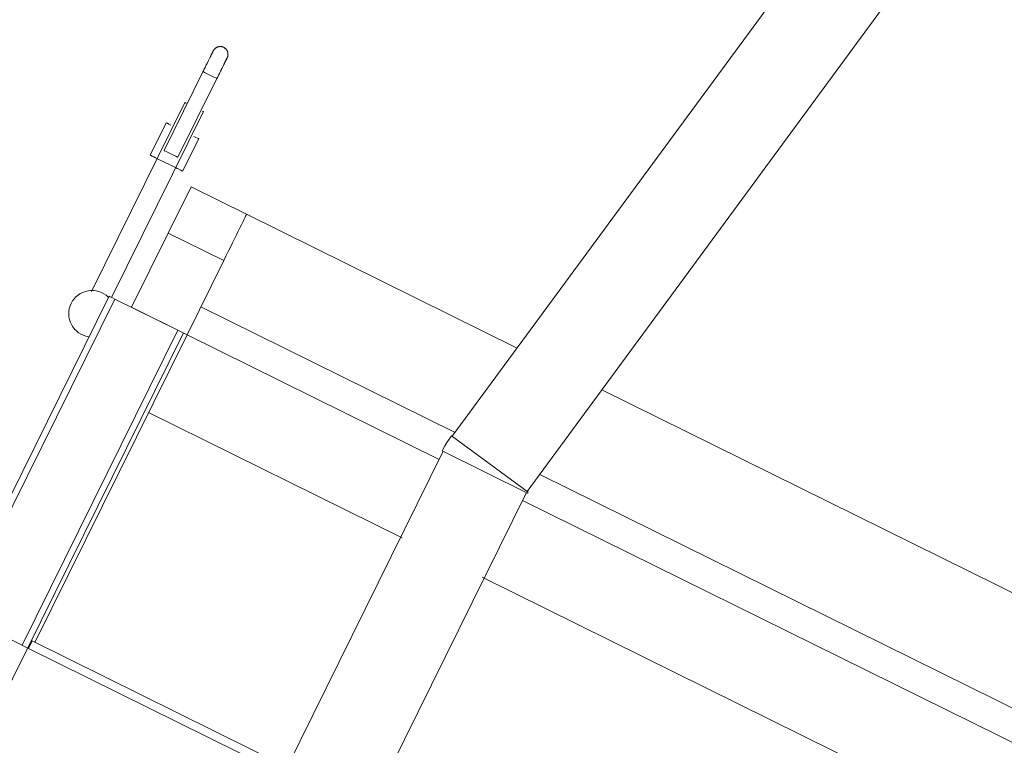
# Model space of a CAD drawing. Header units: metres. Extents: x 135583 to 135939, y 457896 to 458258.
# Tile 341 of 599: x 135802.356 to 135803.309, y 457926.442 to 457927.144. Entities that reach past the tile are written whole.
import ezdxf

# ---------------------------------------------------------------- set-up
doc = ezdxf.new("R2010")
doc.units = ezdxf.units.M
doc.layers.add('NIEUWE INSTALLATIE', color=250, linetype='Continuous', lineweight=0)

msp = doc.modelspace()

# ---------------------------------------------------------------- linework, layer by layer
at = {"layer": 'NIEUWE INSTALLATIE'}
for p, q in [((135804.06913, 457928.50282), (135802.77475, 457926.741)), ((135802.84728, 457926.68771), (135804.14166, 457928.44953)), ((135802.53361, 457927.0938), (135802.49595, 457927.0176)), ((135802.50939, 457927.01096), (135802.54706, 457927.08716)), ((135802.51609, 457927.06398), (135802.42577, 457926.88127)), ((135802.44517, 457926.87538), (135802.53401, 457927.05512)), ((135802.49806, 457927.04445), (135802.48255, 457927.01307)), ((135802.51393, 457926.99756), (135802.52944, 457927.02894)), ((135802.52205, 457926.98239), (135802.49989, 457926.93757)), ((135802.57583, 457926.9558), (135802.52205, 457926.98239)), ((135802.57583, 457926.9558), (135802.8376, 457926.82641)), ((135802.49989, 457926.93757), (135802.46444, 457926.86585)), ((135802.49989, 457926.93757), (135802.55368, 457926.91098)), ((135802.51823, 457926.83926), (135802.55368, 457926.91098)), ((135802.44292, 457926.87649), (135799.78412, 457921.49775)), ((135799.7895, 457921.4951), (135802.4483, 457926.87383)), ((135802.50926, 457926.8437), (135802.4483, 457926.87383)), ((135802.51823, 457926.83926), (135802.46444, 457926.86585)), ((135802.77741, 457926.74461), (135802.53152, 457926.86616)), ((135799.85584, 457921.4623), (135802.51464, 457926.84104)), ((135802.3586, 457926.5389), (135802.50926, 457926.8437)), ((135802.51823, 457926.83926), (135802.37111, 457926.54164)), ((135802.51823, 457926.83926), (135802.76209, 457926.71872)), ((135802.91938, 457926.78598), (135803.42484, 457926.53613)), ((135802.48106, 457926.76408), (135802.7263, 457926.64286)), ((135802.77392, 457926.74161), (135802.84812, 457926.6871)), ((135802.76593, 457926.7265), (135802.51748, 457926.22387)), ((135802.84755, 457926.68615), (135802.765, 457926.72696)), ((135803.3795, 457926.44699), (135802.85932, 457926.70412)), ((135802.59816, 457926.18399), (135802.84662, 457926.68661)), ((135802.84277, 457926.67884), (135803.3659, 457926.42024)), ((135802.80357, 457926.60466), (135803.18032, 457926.41843)), ((135802.33327, 457926.55142), (135802.36487, 457926.5358)), ((135802.36842, 457926.54297), (135802.36487, 457926.5358)), ((135802.36487, 457926.5358), (135802.6128, 457926.41324)), ((135802.61634, 457926.42042), (135802.36842, 457926.54297))]:
    msp.add_line(p, q, dxfattribs=at)
at = {"layer": 'NIEUWE INSTALLATIE', "flags": 128}
for points in [[(135802.54358, 457927.11397), (135802.54372, 457927.11424), (135802.54387, 457927.1145), (135802.54403, 457927.11475), (135802.5442, 457927.115), (135802.54438, 457927.11524), (135802.54457, 457927.11548), (135802.54477, 457927.1157), (135802.54497, 457927.11592), (135802.54519, 457927.11613), (135802.54541, 457927.11633), (135802.54564, 457927.11652), (135802.54588, 457927.1167), (135802.54612, 457927.11687), (135802.54638, 457927.11704), (135802.54664, 457927.11719), (135802.5469, 457927.11733), (135802.54717, 457927.11746), (135802.54744, 457927.11758), (135802.54772, 457927.11769), (135802.54801, 457927.11779), (135802.5483, 457927.11787), (135802.54859, 457927.11795), (135802.54888, 457927.11801), (135802.54917, 457927.11806), (135802.54947, 457927.1181), (135802.54977, 457927.11813), (135802.55007, 457927.11815), (135802.55037, 457927.11815), (135802.55067, 457927.11814), (135802.55097, 457927.11812), (135802.55127, 457927.11809), (135802.55156, 457927.11804), (135802.55186, 457927.11799), (135802.55215, 457927.11792), (135802.55244, 457927.11784), (135802.55273, 457927.11775), (135802.55301, 457927.11765), (135802.55329, 457927.11753), (135802.55356, 457927.11741), (135802.55363, 457927.11737)], [(135802.54358, 457927.11397), (135802.54372, 457927.11424), (135802.54387, 457927.1145), (135802.54403, 457927.11475), (135802.5442, 457927.115), (135802.54438, 457927.11524), (135802.54457, 457927.11548), (135802.54477, 457927.1157), (135802.54497, 457927.11592), (135802.54519, 457927.11613), (135802.54541, 457927.11633), (135802.54564, 457927.11652), (135802.54588, 457927.1167), (135802.54612, 457927.11687), (135802.54638, 457927.11704), (135802.54664, 457927.11719), (135802.5469, 457927.11733), (135802.54717, 457927.11746), (135802.54744, 457927.11758), (135802.54772, 457927.11769), (135802.54801, 457927.11779), (135802.5483, 457927.11787), (135802.54859, 457927.11795), (135802.54888, 457927.11801), (135802.54917, 457927.11806), (135802.54947, 457927.1181), (135802.54977, 457927.11813), (135802.55007, 457927.11815), (135802.55037, 457927.11815), (135802.55067, 457927.11814), (135802.55097, 457927.11812), (135802.55127, 457927.11809), (135802.55156, 457927.11804), (135802.55186, 457927.11799), (135802.55215, 457927.11792), (135802.55244, 457927.11784), (135802.55273, 457927.11775), (135802.55301, 457927.11765), (135802.55329, 457927.11753), (135802.55356, 457927.11741), (135802.55363, 457927.11737)], [(135802.55363, 457927.11737), (135802.5539, 457927.11723), (135802.55416, 457927.11709), (135802.55441, 457927.11693), (135802.55466, 457927.11676), (135802.5549, 457927.11658), (135802.55513, 457927.11639), (135802.55536, 457927.11619), (135802.55558, 457927.11599), (135802.55579, 457927.11577), (135802.55599, 457927.11555), (135802.55618, 457927.11532), (135802.55636, 457927.11508), (135802.55653, 457927.11483), (135802.5567, 457927.11458), (135802.55685, 457927.11432), (135802.55699, 457927.11406), (135802.55712, 457927.11379), (135802.55724, 457927.11351), (135802.55735, 457927.11323), (135802.55745, 457927.11295), (135802.55753, 457927.11266), (135802.55761, 457927.11237), (135802.55767, 457927.11208), (135802.55772, 457927.11178), (135802.55776, 457927.11148), (135802.55779, 457927.11119), (135802.5578, 457927.11089), (135802.55781, 457927.11059), (135802.5578, 457927.11029), (135802.55778, 457927.10999), (135802.55775, 457927.10969), (135802.5577, 457927.10939), (135802.55765, 457927.1091), (135802.55758, 457927.10881), (135802.5575, 457927.10852), (135802.55741, 457927.10823), (135802.55731, 457927.10795), (135802.55719, 457927.10767), (135802.55707, 457927.1074), (135802.55703, 457927.10733)], [(135802.55363, 457927.11737), (135802.5539, 457927.11723), (135802.55416, 457927.11709), (135802.55441, 457927.11693), (135802.55466, 457927.11676), (135802.5549, 457927.11658), (135802.55513, 457927.11639), (135802.55536, 457927.11619), (135802.55558, 457927.11599), (135802.55579, 457927.11577), (135802.55599, 457927.11555), (135802.55618, 457927.11532), (135802.55636, 457927.11508), (135802.55653, 457927.11483), (135802.5567, 457927.11458), (135802.55685, 457927.11432), (135802.55699, 457927.11406), (135802.55712, 457927.11379), (135802.55724, 457927.11351), (135802.55735, 457927.11323), (135802.55745, 457927.11295), (135802.55753, 457927.11266), (135802.55761, 457927.11237), (135802.55767, 457927.11208), (135802.55772, 457927.11178), (135802.55776, 457927.11149), (135802.55779, 457927.11119), (135802.5578, 457927.11089), (135802.55781, 457927.11059), (135802.5578, 457927.11029), (135802.55778, 457927.10999), (135802.55775, 457927.10969), (135802.5577, 457927.10939), (135802.55765, 457927.1091), (135802.55758, 457927.10881), (135802.5575, 457927.10852), (135802.55741, 457927.10823), (135802.55731, 457927.10795), (135802.55719, 457927.10767), (135802.55707, 457927.1074), (135802.55703, 457927.10733)], [(135802.53361, 457927.0938), (135802.53401, 457927.09461), (135802.53441, 457927.09541), (135802.53481, 457927.09622), (135802.5352, 457927.09702), (135802.5356, 457927.09781), (135802.53598, 457927.0986), (135802.53637, 457927.09938), (135802.53675, 457927.10015), (135802.53713, 457927.10091), (135802.5375, 457927.10166), (135802.53786, 457927.10239), (135802.53822, 457927.10312), (135802.53857, 457927.10382), (135802.53891, 457927.10452), (135802.53924, 457927.10519), (135802.53957, 457927.10585), (135802.53988, 457927.10649), (135802.54019, 457927.1071), (135802.54048, 457927.1077), (135802.54077, 457927.10827), (135802.54104, 457927.10882), (135802.5413, 457927.10935), (135802.54155, 457927.10985), (135802.54178, 457927.11033), (135802.542, 457927.11077), (135802.54221, 457927.1112), (135802.54241, 457927.11159), (135802.54259, 457927.11196), (135802.54276, 457927.11229), (135802.54291, 457927.1126), (135802.54304, 457927.11288), (135802.54317, 457927.11313), (135802.54327, 457927.11334), (135802.54336, 457927.11353), (135802.54344, 457927.11368), (135802.5435, 457927.1138), (135802.54354, 457927.11389), (135802.54357, 457927.11395), (135802.54358, 457927.11397)], [(135802.54358, 457927.11397), (135802.54358, 457927.11396), (135802.54355, 457927.11391), (135802.54351, 457927.11383), (135802.54346, 457927.11371), (135802.54339, 457927.11357), (135802.5433, 457927.11339), (135802.5432, 457927.11319), (135802.54308, 457927.11295), (135802.54295, 457927.11268), (135802.5428, 457927.11238), (135802.54264, 457927.11205), (135802.54246, 457927.11169), (135802.54227, 457927.11131), (135802.54206, 457927.11089), (135802.54184, 457927.11045), (135802.54161, 457927.10998), (135802.54137, 457927.10949), (135802.54111, 457927.10897), (135802.54084, 457927.10842), (135802.54056, 457927.10785), (135802.54027, 457927.10727), (135802.53997, 457927.10665), (135802.53965, 457927.10602), (135802.53933, 457927.10537), (135802.539, 457927.1047), (135802.53866, 457927.10401), (135802.53831, 457927.10331), (135802.53796, 457927.10259), (135802.5376, 457927.10186), (135802.53723, 457927.10111), (135802.53685, 457927.10035), (135802.53647, 457927.09959), (135802.53609, 457927.09881), (135802.5357, 457927.09802), (135802.53531, 457927.09723), (135802.53491, 457927.09643), (135802.53452, 457927.09563), (135802.53412, 457927.09483), (135802.53372, 457927.09402), (135802.53361, 457927.0938)], [(135802.53361, 457927.0938), (135802.53401, 457927.09461), (135802.53441, 457927.09541), (135802.53481, 457927.09622), (135802.5352, 457927.09702), (135802.5356, 457927.09781), (135802.53598, 457927.0986), (135802.53637, 457927.09938), (135802.53675, 457927.10015), (135802.53713, 457927.10091), (135802.5375, 457927.10166), (135802.53786, 457927.10239), (135802.53822, 457927.10312), (135802.53857, 457927.10382), (135802.53891, 457927.10452), (135802.53924, 457927.10519), (135802.53957, 457927.10585), (135802.53988, 457927.10649), (135802.54019, 457927.1071), (135802.54048, 457927.1077), (135802.54077, 457927.10827), (135802.54104, 457927.10882), (135802.5413, 457927.10935), (135802.54155, 457927.10985), (135802.54178, 457927.11033), (135802.542, 457927.11078), (135802.54221, 457927.1112), (135802.54241, 457927.11159), (135802.54259, 457927.11196), (135802.54276, 457927.11229), (135802.54291, 457927.1126), (135802.54304, 457927.11288), (135802.54317, 457927.11313), (135802.54327, 457927.11334), (135802.54336, 457927.11353), (135802.54344, 457927.11368), (135802.5435, 457927.1138), (135802.54354, 457927.11389), (135802.54357, 457927.11395), (135802.54358, 457927.11397)], [(135802.54358, 457927.11397), (135802.54358, 457927.11396), (135802.54355, 457927.11391), (135802.54351, 457927.11383), (135802.54346, 457927.11371), (135802.54339, 457927.11357), (135802.5433, 457927.11339), (135802.5432, 457927.11319), (135802.54308, 457927.11295), (135802.54295, 457927.11268), (135802.5428, 457927.11238), (135802.54264, 457927.11205), (135802.54246, 457927.11169), (135802.54227, 457927.11131), (135802.54206, 457927.11089), (135802.54184, 457927.11045), (135802.54161, 457927.10998), (135802.54137, 457927.10949), (135802.54111, 457927.10897), (135802.54084, 457927.10842), (135802.54056, 457927.10786), (135802.54027, 457927.10727), (135802.53997, 457927.10665), (135802.53965, 457927.10602), (135802.53933, 457927.10537), (135802.539, 457927.1047), (135802.53866, 457927.10401), (135802.53831, 457927.10331), (135802.53796, 457927.10259), (135802.5376, 457927.10186), (135802.53723, 457927.10111), (135802.53685, 457927.10035), (135802.53647, 457927.09959), (135802.53609, 457927.09881), (135802.5357, 457927.09802), (135802.53531, 457927.09723), (135802.53491, 457927.09643), (135802.53452, 457927.09563), (135802.53412, 457927.09483), (135802.53372, 457927.09402), (135802.53361, 457927.0938)], [(135802.55703, 457927.10733), (135802.55702, 457927.10731), (135802.557, 457927.10726), (135802.55696, 457927.10718), (135802.5569, 457927.10707), (135802.55683, 457927.10692), (135802.55675, 457927.10675), (135802.55664, 457927.10654), (135802.55653, 457927.1063), (135802.55639, 457927.10603), (135802.55624, 457927.10573), (135802.55608, 457927.1054), (135802.5559, 457927.10505), (135802.55571, 457927.10466), (135802.55551, 457927.10424), (135802.55529, 457927.1038), (135802.55506, 457927.10333), (135802.55481, 457927.10284), (135802.55456, 457927.10232), (135802.55429, 457927.10178), (135802.55401, 457927.10121), (135802.55372, 457927.10062), (135802.55341, 457927.10001), (135802.5531, 457927.09937), (135802.55278, 457927.09872), (135802.55245, 457927.09805), (135802.55211, 457927.09737), (135802.55176, 457927.09666), (135802.55141, 457927.09594), (135802.55104, 457927.09521), (135802.55067, 457927.09446), (135802.5503, 457927.09371), (135802.54992, 457927.09294), (135802.54954, 457927.09216), (135802.54915, 457927.09138), (135802.54876, 457927.09058), (135802.54836, 457927.08979), (135802.54797, 457927.08898), (135802.54757, 457927.08818), (135802.54717, 457927.08737), (135802.54706, 457927.08716)], [(135802.55703, 457927.10733), (135802.55702, 457927.10731), (135802.557, 457927.10726), (135802.55696, 457927.10718), (135802.5569, 457927.10707), (135802.55683, 457927.10692), (135802.55675, 457927.10675), (135802.55664, 457927.10654), (135802.55653, 457927.1063), (135802.55639, 457927.10603), (135802.55624, 457927.10573), (135802.55608, 457927.1054), (135802.5559, 457927.10505), (135802.55571, 457927.10466), (135802.55551, 457927.10424), (135802.55529, 457927.1038), (135802.55506, 457927.10333), (135802.55481, 457927.10284), (135802.55456, 457927.10232), (135802.55429, 457927.10178), (135802.55401, 457927.10121), (135802.55372, 457927.10062), (135802.55341, 457927.10001), (135802.5531, 457927.09937), (135802.55278, 457927.09872), (135802.55245, 457927.09805), (135802.55211, 457927.09737), (135802.55176, 457927.09666), (135802.55141, 457927.09594), (135802.55104, 457927.09521), (135802.55067, 457927.09446), (135802.5503, 457927.09371), (135802.54992, 457927.09294), (135802.54954, 457927.09216), (135802.54915, 457927.09138), (135802.54876, 457927.09058), (135802.54836, 457927.08979), (135802.54797, 457927.08898), (135802.54757, 457927.08818), (135802.54717, 457927.08737), (135802.54706, 457927.08716)], [(135802.54706, 457927.08716), (135802.54746, 457927.08796), (135802.54786, 457927.08877), (135802.54825, 457927.08957), (135802.54865, 457927.09037), (135802.54904, 457927.09116), (135802.54943, 457927.09195), (135802.54982, 457927.09273), (135802.5502, 457927.0935), (135802.55057, 457927.09426), (135802.55094, 457927.09501), (135802.55131, 457927.09575), (135802.55167, 457927.09647), (135802.55202, 457927.09718), (135802.55236, 457927.09787), (135802.55269, 457927.09854), (135802.55302, 457927.0992), (135802.55333, 457927.09984), (135802.55364, 457927.10046), (135802.55393, 457927.10105), (135802.55421, 457927.10162), (135802.55449, 457927.10217), (135802.55475, 457927.1027), (135802.55499, 457927.1032), (135802.55523, 457927.10368), (135802.55545, 457927.10413), (135802.55566, 457927.10455), (135802.55585, 457927.10494), (135802.55604, 457927.10531), (135802.5562, 457927.10565), (135802.55635, 457927.10595), (135802.55649, 457927.10623), (135802.55661, 457927.10648), (135802.55672, 457927.10669), (135802.55681, 457927.10688), (135802.55689, 457927.10703), (135802.55695, 457927.10715), (135802.55699, 457927.10724), (135802.55702, 457927.1073), (135802.55703, 457927.10732)], [(135802.54706, 457927.08716), (135802.54746, 457927.08796), (135802.54786, 457927.08877), (135802.54825, 457927.08957), (135802.54865, 457927.09037), (135802.54904, 457927.09116), (135802.54943, 457927.09195), (135802.54982, 457927.09273), (135802.5502, 457927.0935), (135802.55057, 457927.09426), (135802.55094, 457927.09501), (135802.55131, 457927.09575), (135802.55167, 457927.09647), (135802.55202, 457927.09718), (135802.55236, 457927.09787), (135802.55269, 457927.09854), (135802.55302, 457927.0992), (135802.55333, 457927.09984), (135802.55364, 457927.10046), (135802.55393, 457927.10105), (135802.55421, 457927.10162), (135802.55449, 457927.10217), (135802.55475, 457927.1027), (135802.55499, 457927.1032), (135802.55523, 457927.10368), (135802.55545, 457927.10413), (135802.55566, 457927.10455), (135802.55585, 457927.10494), (135802.55604, 457927.10531), (135802.5562, 457927.10565), (135802.55635, 457927.10595), (135802.55649, 457927.10623), (135802.55661, 457927.10648), (135802.55672, 457927.10669), (135802.55681, 457927.10688), (135802.55689, 457927.10703), (135802.55695, 457927.10715), (135802.55699, 457927.10724), (135802.55702, 457927.1073), (135802.55703, 457927.10732)], [(135802.77392, 457926.74161), (135802.77165, 457926.7384), (135802.76952, 457926.73509), (135802.76751, 457926.7317), (135802.76565, 457926.72823), (135802.765, 457926.72696)], [(135802.84755, 457926.68615), (135802.84766, 457926.68638), (135802.84779, 457926.6866), (135802.84792, 457926.68681), (135802.84807, 457926.68702), (135802.84812, 457926.6871)]]:
    msp.add_lwpolyline(points, dxfattribs=at)
at = {"layer": 'NIEUWE INSTALLATIE'}
msp.add_arc((135802.42623, 457926.85964), 0.0225, 153.696, 261.696, dxfattribs=at)
for centre, major_axis, ratio, start_param, end_param in [((135802.54034, 457927.09048), (-0.00672, 0.00332), 0.000001, 0, 1.570796), ((135802.54034, 457927.09048), (-0.00672, 0.00332), 0.000001, 1.570796, 3.141593), ((135802.52505, 457927.05955), (-0.00896, 0.00443), 0.000001, 5.751274, 6.865602), ((135802.52505, 457927.05955), (-0.00896, 0.00443), 0.000001, 2.608032, 3.665191), ((135802.51375, 457927.03669), (-0.01569, 0.00775), 0.000001, 5.497787, 7.068583), ((135802.51375, 457927.03669), (-0.01569, 0.00775), 0.000001, 2.356194, 3.926991), ((135802.49824, 457927.00532), (-0.01569, 0.00775), 0.000001, 5.497787, 7.853982), ((135802.50267, 457927.01428), (-0.00672, 0.00332), 0.000001, 0, 3.122933), ((135802.49824, 457927.00532), (-0.01569, 0.00775), 0.000001, 1.570796, 3.914438), ((135802.55368, 457926.91098), (0.02216, 0.04482), 0.000001, 4.712388, 6.283185), ((135802.42623, 457926.85964), (-0.01329, 0.01816), 1, 4.878182, 6.763138), ((135802.4483, 457926.87383), (-0.00538, 0.00266), 0.000001, 0, 1.570796), ((135803.38208, 457926.48475), (0.17725, 0.35858), 0.000001, 2.963859, 8.037935), ((135803.38208, 457926.48475), (0.17725, 0.35858), 0.000001, 3.257699, 8.966415)]:
    msp.add_ellipse(centre, major_axis=major_axis, ratio=ratio, start_param=start_param, end_param=end_param, dxfattribs=at)

doc.saveas('drawing.dxf')
